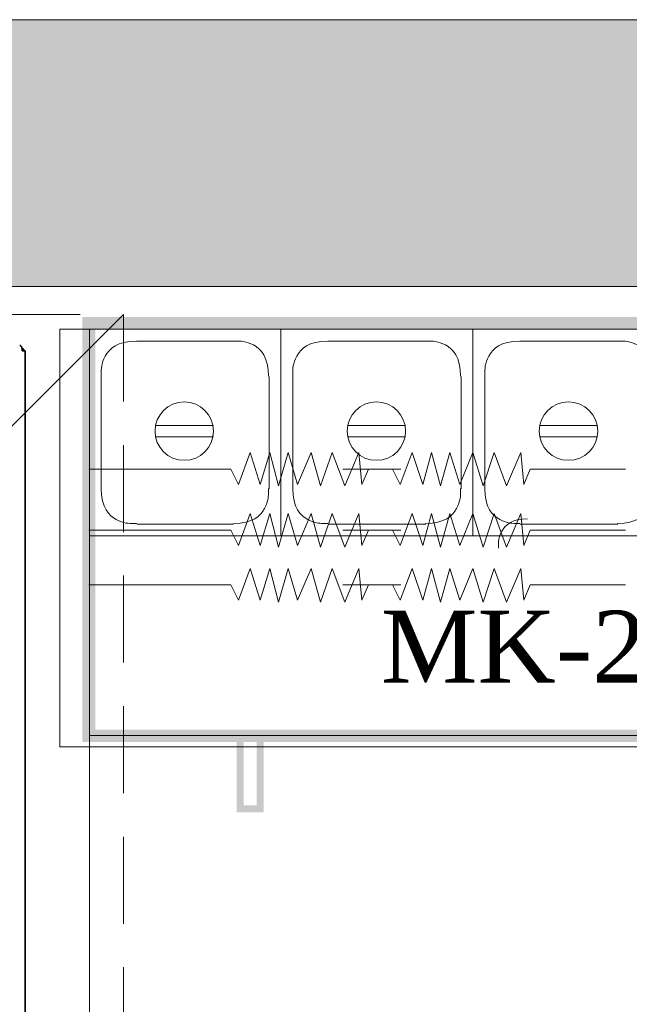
# Model space of a CAD drawing. Extents: x 3940905 to 4145695, y 925352 to 1109797.
# Tile 381 of 656: x 3983780 to 3984305, y 1101460 to 1102308. Entities that reach past the tile are written whole.
import ezdxf

# ---------------------------------------------------------------- set-up
doc = ezdxf.new("R2010")
doc.units = 0
doc.header["$LTSCALE"] = 750
doc.header["$MEASUREMENT"] = 0
doc.linetypes.add('DASHED', pattern=[0.75, 0.5, -0.25])
doc.layers.get('0').update_dxf_attribs({"linetype": 'CONTINUOUS', "lineweight": 0})
for name, color, linetype, lineweight in [('CKD Equipments', 252, 'CONTINUOUS', 0), ('HATCH', 7, 'CONTINUOUS', 0), ('wall', 7, 'CONTINUOUS', 25)]:
    doc.layers.add(name, color=color, linetype=linetype, lineweight=lineweight)
doc.layers.add('PDF_A - TEXT', color=7, linetype='CONTINUOUS')
doc.styles.add('CKD_Dimension Text', font='BOOKOS.TTF')

# ---------------------------------------------------------------- blocks, each defined once
blk = doc.blocks.new('4')
at = {"color": 1, "linetype": 'DASHED', "ltscale": 0.2, "const_width": 1}
blk.add_lwpolyline([(4049888.81, 1046868.24), (4050788.81, 1047768.24)], dxfattribs=at)
at = {"color": 1, "linetype": 'DASHED', "ltscale": 0.2}
blk.add_lwpolyline([(4049888.81, 1047768.24), (4050788.81, 1047768.24), (4050788.81, 1046868.24), (4049888.81, 1046868.24)], close=True, dxfattribs=at)

msp = doc.modelspace()

# ---------------------------------------------------------------- hatches: boundary and pattern name
at = {"layer": 'CKD Equipments', "true_color": 0xff00ff}
h = msp.add_hatch(color=6, dxfattribs=at)
h.paths.add_polyline_path([(3984607.74, 1102052.39), (3984596.54, 1101696.73), (3984607.74, 1101686.05)])
h.paths.add_polyline_path([(3984596.54, 1102041.71), (3984607.74, 1102052.39), (3984596.54, 1101696.73)])
h.paths.add_polyline_path([(3983834.34, 1102052.39), (3984596.54, 1102041.71), (3984607.74, 1102052.39)])
h.paths.add_polyline_path([(3983845.54, 1102041.71), (3983834.34, 1102052.39), (3984596.54, 1102041.71)])
h.paths.add_polyline_path([(3983834.34, 1101686.05), (3983845.54, 1102041.71), (3983834.34, 1102052.39)])
h.paths.add_polyline_path([(3983845.54, 1101696.73), (3983834.34, 1101686.05), (3983845.54, 1102041.71)])
h.paths.add_polyline_path([(3984607.74, 1101686.05), (3983845.54, 1101696.73), (3983834.34, 1101686.05)])
h.paths.add_polyline_path([(3984596.54, 1101696.73), (3984607.74, 1101686.05), (3983845.54, 1101696.73)])
h = msp.add_hatch(color=6, dxfattribs=at)
h.paths.add_polyline_path([(3983967.14, 1101625.5), (3983973.25, 1101689.1), (3983973.25, 1101631.61)])
h.paths.add_polyline_path([(3983967.14, 1101689.1), (3983967.14, 1101625.5), (3983973.25, 1101689.1)])
h = msp.add_hatch(color=6, dxfattribs=at)
h.paths.add_polyline_path([(3983990.55, 1101689.1), (3983984.44, 1101631.61), (3983984.44, 1101689.1)])
h.paths.add_polyline_path([(3983990.55, 1101625.5), (3983990.55, 1101689.1), (3983984.44, 1101631.61)])
h = msp.add_hatch(color=6, dxfattribs=at)
h.paths.add_polyline_path([(3983990.55, 1101625.5), (3983973.25, 1101631.61), (3983984.44, 1101631.61)])
h.paths.add_polyline_path([(3983967.14, 1101625.5), (3983990.55, 1101625.5), (3983973.25, 1101631.61)])
at = {"layer": 'HATCH'}
h = msp.add_hatch(color=8, dxfattribs=at)
h.dxf.hatch_style = 1
h.paths.add_polyline_path([(3989564.19, 1102308.44), (3976969.19, 1102308.44), (3976969.19, 1088263.44), (3976839.19, 1088263.44), (3976839.19, 1074300.44), (3977002.19, 1074300.44), (3977002.19, 1067776.41), (3977459.19, 1067776.41), (3977459.19, 1072350.44), (3977459.19, 1074463.44), (3977069.19, 1074463.44), (3977069.19, 1088033.46), (3977194.19, 1088033.43), (3977194.19, 1102078.44), (3989564.19, 1102078.44)])

# ---------------------------------------------------------------- linework, layer by layer
at = {"layer": 'CKD Equipments', "linetype": 'DASHED', "ltscale": 25}
for p, q in [((3985640.63, 1102041.71), (3983815.01, 1102041.71)), ((3983815.01, 1102041.71), (3983815.01, 1101681.98)), ((3983815.01, 1101681.98), (3985640.63, 1101681.98))]:
    msp.add_line(p, q, dxfattribs=at)
at = {"layer": 'CKD Equipments', "color": 252, "true_color": 0x989898}
for p, q in [((3983840.45, 1102041.71), (3985640.63, 1102041.71)), ((3983840.45, 1101341.58), (3983840.45, 1102041.71)), ((3983840.45, 1101691.65), (3985640.63, 1101691.65))]:
    msp.add_line(p, q, dxfattribs=at)
at = {"layer": 'CKD Equipments', "color": 4, "true_color": 0x00ffff}
for p, q in [((3983840.45, 1101863.63), (3983840.45, 1102041.71)), ((3983840.45, 1102041.71), (3983840.45, 1101863.63)), ((3983840.45, 1101863.63), (3983840.45, 1102041.71)), ((3983840.45, 1102041.71), (3984005.3, 1102041.71)), ((3983840.45, 1102041.71), (3983840.45, 1101863.63)), ((3983840.45, 1101863.63), (3983840.45, 1102041.71)), ((3983840.45, 1102041.71), (3983840.45, 1101863.63)), ((3984005.3, 1101863.63), (3984005.3, 1102041.71)), ((3984005.3, 1102041.71), (3984005.3, 1101863.63)), ((3984005.3, 1101863.63), (3984005.3, 1102041.71)), ((3984005.3, 1102041.71), (3984170.67, 1102041.71)), ((3984005.3, 1102041.71), (3984005.3, 1101863.63)), ((3984005.3, 1102041.71), (3984005.3, 1101863.63)), ((3984005.3, 1101863.63), (3984005.3, 1102041.71)), ((3984170.67, 1102041.71), (3984170.67, 1101863.63)), ((3984170.67, 1102041.71), (3984170.67, 1101863.63)), ((3984170.67, 1101863.63), (3984170.67, 1102041.71)), ((3984170.67, 1102041.71), (3984335.52, 1102041.71)), ((3983881.15, 1102031.53), (3983964.6, 1102031.53)), ((3984046.01, 1102031.53), (3984129.96, 1102031.53)), ((3984211.37, 1102031.53), (3984295.33, 1102031.53)), ((3983850.62, 1101904.33), (3983850.62, 1102001)), ((3983995.13, 1102001), (3983995.13, 1101904.33)), ((3984015.48, 1101904.33), (3984015.48, 1102001)), ((3984160.49, 1102001), (3984160.49, 1101904.33)), ((3984180.84, 1101904.33), (3984180.84, 1102001)), ((3983947.3, 1101958.77), (3983897.94, 1101958.77)), ((3984112.15, 1101958.77), (3984063.31, 1101958.77)), ((3984277.52, 1101958.77), (3984228.16, 1101958.77)), ((3983897.94, 1101949.11), (3983947.3, 1101949.11)), ((3984063.31, 1101949.11), (3984112.15, 1101949.11)), ((3984228.16, 1101949.11), (3984277.52, 1101949.11)), ((3983964.6, 1101873.8), (3983881.15, 1101873.8)), ((3984129.96, 1101873.8), (3984046.01, 1101873.8)), ((3984295.33, 1101873.8), (3984211.37, 1101873.8)), ((3984005.3, 1101863.63), (3983840.45, 1101863.63)), ((3984170.67, 1101863.63), (3984005.3, 1101863.63)), ((3984335.52, 1101863.63), (3984170.67, 1101863.63))]:
    msp.add_line(p, q, dxfattribs=at)
at = {"layer": 'CKD Equipments', "color": 7, "linetype": 'Continuous', "lineweight": 35}
for p, q in [((3983782.41, 1102024.77, 1431.4), (3983782.41, 1102023.02, 1431.4)), ((3983782.41, 1102023.02, 1431.4), (3983783.41, 1102023.02, 1431.4)), ((3983785.21, 1102023.02, 1431.4), (3983783.41, 1102023.02, 1431.4)), ((3983783.89, 1102023.59, 1431.4), (3983783.91, 1102023.02, 1431.4)), ((3983785.21, 1102023.02, 1431.4), (3983785.21, 1101373.62, 1431.4))]:
    msp.add_line(p, q, dxfattribs=at)
at = {"layer": 'CKD Equipments', "color": 3, "true_color": 0x00ff00}
for p, q in [((3983978.85, 1101935.37), (3983968.67, 1101907.89)), ((3983987.49, 1101907.89), (3983978.85, 1101935.37)), ((3983995.64, 1101935.37), (3983987.49, 1101907.89)), ((3984003.27, 1101906.87), (3983995.64, 1101935.37)), ((3984011.41, 1101935.37), (3984003.27, 1101906.87)), ((3984019.55, 1101907.89), (3984011.41, 1101935.37)), ((3984031.25, 1101935.37), (3984019.55, 1101907.89)), ((3984039.39, 1101906.87), (3984031.25, 1101935.37)), ((3984049.57, 1101935.37), (3984039.39, 1101906.87)), ((3984060.26, 1101906.87), (3984049.57, 1101935.37)), ((3984072.47, 1101935.37), (3984060.26, 1101906.87)), ((3984075.01, 1101907.89), (3984072.47, 1101935.37)), ((3984118.26, 1101935.37), (3984108.08, 1101907.89)), ((3984127.42, 1101907.89), (3984118.26, 1101935.37)), ((3984135.05, 1101935.37), (3984127.42, 1101907.89)), ((3984142.68, 1101906.87), (3984135.05, 1101935.37)), ((3984150.82, 1101935.37), (3984142.68, 1101906.87)), ((3984159.47, 1101907.89), (3984150.82, 1101935.37)), ((3984170.67, 1101935.37), (3984159.47, 1101907.89)), ((3984179.32, 1101906.87), (3984170.67, 1101935.37)), ((3984188.98, 1101935.37), (3984179.32, 1101906.87)), ((3984199.67, 1101906.87), (3984188.98, 1101935.37)), ((3984211.88, 1101935.37), (3984199.67, 1101906.87)), ((3984214.43, 1101907.89), (3984211.88, 1101935.37)), ((3983962.05, 1101921.12), (3983839.94, 1101921.12)), ((3983968.67, 1101907.89), (3983962.05, 1101921.12)), ((3984101.47, 1101921.12), (3984058.73, 1101921.12)), ((3984080.61, 1101921.12), (3984075.01, 1101907.89)), ((3984108.59, 1101921.12), (3984080.61, 1101921.12)), ((3984108.08, 1101907.89), (3984101.47, 1101921.12)), ((3984220.02, 1101921.12), (3984214.43, 1101907.89)), ((3984301.94, 1101921.12), (3984220.02, 1101921.12)), ((3983978.85, 1101882.96), (3983968.67, 1101855.48)), ((3983987.49, 1101855.48), (3983978.85, 1101882.96)), ((3983995.64, 1101882.96), (3983987.49, 1101855.48)), ((3984003.27, 1101853.96), (3983995.64, 1101882.96)), ((3984011.41, 1101882.96), (3984003.27, 1101853.96)), ((3984019.55, 1101855.48), (3984011.41, 1101882.96)), ((3984031.25, 1101882.96), (3984019.55, 1101855.48)), ((3984039.39, 1101853.96), (3984031.25, 1101882.96)), ((3984049.57, 1101882.96), (3984039.39, 1101853.96)), ((3984060.26, 1101853.96), (3984049.57, 1101882.96)), ((3984072.47, 1101882.96), (3984060.26, 1101853.96)), ((3984075.01, 1101855.48), (3984072.47, 1101882.96)), ((3984118.26, 1101882.96), (3984108.08, 1101855.48)), ((3984127.42, 1101855.48), (3984118.26, 1101882.96)), ((3984135.05, 1101882.96), (3984127.42, 1101855.48)), ((3984142.68, 1101853.96), (3984135.05, 1101882.96)), ((3984150.82, 1101882.96), (3984142.68, 1101853.96)), ((3984159.47, 1101855.48), (3984150.82, 1101882.96)), ((3984170.67, 1101882.96), (3984159.47, 1101855.48)), ((3984179.32, 1101853.96), (3984170.67, 1101882.96)), ((3984188.98, 1101882.96), (3984179.32, 1101853.96)), ((3984199.67, 1101853.96), (3984188.98, 1101882.96)), ((3984211.88, 1101882.96), (3984199.67, 1101853.96)), ((3984214.43, 1101855.48), (3984211.88, 1101882.96)), ((3983962.05, 1101868.71), (3983839.94, 1101868.71)), ((3983968.67, 1101855.48), (3983962.05, 1101868.71)), ((3984101.47, 1101868.71), (3984058.73, 1101868.71)), ((3984080.61, 1101868.71), (3984075.01, 1101855.48)), ((3984108.59, 1101868.71), (3984080.61, 1101868.71)), ((3984108.08, 1101855.48), (3984101.47, 1101868.71)), ((3984220.02, 1101868.71), (3984214.43, 1101855.48)), ((3984301.94, 1101868.71), (3984220.02, 1101868.71)), ((3983978.85, 1101835.64), (3983968.67, 1101808.16)), ((3983987.49, 1101808.16), (3983978.85, 1101835.64)), ((3983995.64, 1101835.64), (3983987.49, 1101808.16)), ((3984003.27, 1101806.64), (3983995.64, 1101835.64)), ((3984011.41, 1101835.64), (3984003.27, 1101806.64)), ((3984019.55, 1101808.16), (3984011.41, 1101835.64)), ((3984031.25, 1101835.64), (3984019.55, 1101808.16)), ((3984039.39, 1101806.64), (3984031.25, 1101835.64)), ((3984049.57, 1101835.64), (3984039.39, 1101806.64)), ((3984060.26, 1101806.64), (3984049.57, 1101835.64)), ((3984072.47, 1101835.64), (3984060.26, 1101806.64)), ((3984075.01, 1101808.16), (3984072.47, 1101835.64)), ((3984118.26, 1101835.64), (3984108.08, 1101808.16)), ((3984127.42, 1101808.16), (3984118.26, 1101835.64)), ((3984135.05, 1101835.64), (3984127.42, 1101808.16)), ((3984142.68, 1101806.64), (3984135.05, 1101835.64)), ((3984150.82, 1101835.64), (3984142.68, 1101806.64)), ((3984159.47, 1101808.16), (3984150.82, 1101835.64)), ((3984170.67, 1101835.64), (3984159.47, 1101808.16)), ((3984179.32, 1101806.64), (3984170.67, 1101835.64)), ((3984188.98, 1101835.64), (3984179.32, 1101806.64)), ((3984199.67, 1101806.64), (3984188.98, 1101835.64)), ((3984211.88, 1101835.64), (3984199.67, 1101806.64)), ((3984214.43, 1101808.16), (3984211.88, 1101835.64)), ((3983962.05, 1101821.39), (3983839.94, 1101821.39)), ((3983968.67, 1101808.16), (3983962.05, 1101821.39)), ((3984101.47, 1101821.39), (3984058.73, 1101821.39)), ((3984080.61, 1101821.39), (3984075.01, 1101808.16)), ((3984108.59, 1101821.39), (3984080.61, 1101821.39)), ((3984108.08, 1101808.16), (3984101.47, 1101821.39)), ((3984220.02, 1101821.39), (3984214.43, 1101808.16)), ((3984301.94, 1101821.39), (3984220.02, 1101821.39))]:
    msp.add_line(p, q, dxfattribs=at)
at = {"layer": 'CKD Equipments', "color": 4, "true_color": 0x00ffff}
for centre in [(3983922.11, 1101953.94), (3984087.48, 1101953.94), (3984252.84, 1101953.94)]:
    msp.add_circle(centre, 25.19, dxfattribs=at)
at = {"layer": 'CKD Equipments', "color": 7, "linetype": 'Continuous', "lineweight": 35}
msp.add_arc((3983779.41, 1102024.77, 1431.4), 3, 0, 24.4698, dxfattribs=at)
at = {"layer": 'CKD Equipments', "color": 7, "linetype": 'Continuous', "lineweight": 35, "extrusion": (0, 0, -1)}
msp.add_ellipse((3983781.84, 1102023.52, 1431.4), major_axis=(-2.05, 0), ratio=0.974464, start_param=1.81169, end_param=3.106686, dxfattribs=at)
at = {"layer": 'CKD Equipments', "color": 4, "true_color": 0x00ffff}
for points in [[(3983880.9, 1102031.53), (3983864.18, 1102031.53), (3983850.62, 1102017.98), (3983850.62, 1102001.26), (3983850.62, 1102001.26), (3983850.62, 1102001.26), (3983850.62, 1102001.26)], [(3983994.62, 1102001.26), (3983994.62, 1102017.98), (3983981.06, 1102031.53), (3983964.34, 1102031.53), (3983964.34, 1102031.53), (3983964.34, 1102031.53), (3983964.34, 1102031.53)], [(3984045.75, 1102031.53), (3984029.03, 1102031.53), (3984015.48, 1102017.98), (3984015.48, 1102001.26), (3984015.48, 1102001.26), (3984015.48, 1102001.26), (3984015.48, 1102001.26)], [(3984159.98, 1102001.26), (3984159.98, 1102017.98), (3984146.43, 1102031.53), (3984129.71, 1102031.53), (3984129.71, 1102031.53), (3984129.71, 1102031.53), (3984129.71, 1102031.53)], [(3984211.12, 1102031.53), (3984194.4, 1102031.53), (3984180.84, 1102017.98), (3984180.84, 1102001.26), (3984180.84, 1102001.26), (3984180.84, 1102001.26), (3984180.84, 1102001.26)], [(3984325.35, 1102001.26), (3984325.35, 1102017.98), (3984311.79, 1102031.53), (3984295.07, 1102031.53), (3984295.07, 1102031.53), (3984295.07, 1102031.53), (3984295.07, 1102031.53)], [(3983850.62, 1101904.58), (3983850.62, 1101887.86), (3983864.18, 1101874.31), (3983880.9, 1101874.31), (3983880.9, 1101874.31), (3983880.9, 1101874.31), (3983880.9, 1101874.31)], [(3983964.34, 1101874.31), (3983981.06, 1101874.31), (3983994.62, 1101887.86), (3983994.62, 1101904.58), (3983994.62, 1101904.58), (3983994.62, 1101904.58), (3983994.62, 1101904.58)], [(3984015.48, 1101904.58), (3984015.48, 1101887.86), (3984029.03, 1101874.31), (3984045.75, 1101874.31), (3984045.75, 1101874.31), (3984045.75, 1101874.31), (3984045.75, 1101874.31)], [(3984129.71, 1101874.31), (3984146.43, 1101874.31), (3984159.98, 1101887.86), (3984159.98, 1101904.58), (3984159.98, 1101904.58), (3984159.98, 1101904.58), (3984159.98, 1101904.58)], [(3984180.84, 1101904.58), (3984180.84, 1101887.86), (3984194.4, 1101874.31), (3984211.12, 1101874.31), (3984211.12, 1101874.31), (3984211.12, 1101874.31), (3984211.12, 1101874.31)], [(3984295.07, 1101874.31), (3984311.79, 1101874.31), (3984325.35, 1101887.86), (3984325.35, 1101904.58), (3984325.35, 1101904.58), (3984325.35, 1101904.58), (3984325.35, 1101904.58)]]:
    msp.add_open_spline(points, degree=3, dxfattribs=at)
at = {"layer": 'CKD Equipments', "color": 7, "linetype": 'Continuous', "lineweight": 35}
for points, knots in [([(3983780.41, 1102027.82, 1431.4), (3983780.43, 1102027.82, 1431.4), (3983780.45, 1102027.82, 1431.4), (3983780.5, 1102027.81, 1431.4), (3983780.52, 1102027.81, 1431.4), (3983780.6, 1102027.8, 1431.4), (3983780.64, 1102027.79, 1431.4), (3983780.78, 1102027.74, 1431.4), (3983780.87, 1102027.7, 1431.4), (3983780.99, 1102027.63, 1431.4), (3983781.01, 1102027.62, 1431.4), (3983781.06, 1102027.58, 1431.4), (3983781.08, 1102027.57, 1431.4), (3983781.16, 1102027.52, 1431.4), (3983781.2, 1102027.48, 1431.4), (3983781.34, 1102027.36, 1431.4), (3983781.43, 1102027.27, 1431.4), (3983781.53, 1102027.16, 1431.4)], [0, 0, 0, 0, 0.0625, 0.0625, 0.125, 0.125, 0.25, 0.25, 0.5, 0.5, 0.5625, 0.5625, 0.625, 0.625, 0.75, 0.75, 1, 1, 1, 1]), ([(3983781.53, 1102027.16, 1431.4), (3983781.6, 1102027.09, 1431.4), (3983781.66, 1102027.01, 1431.4), (3983781.75, 1102026.88, 1431.4), (3983781.78, 1102026.83, 1431.4), (3983781.83, 1102026.74, 1431.4), (3983781.86, 1102026.69, 1431.4), (3983781.93, 1102026.55, 1431.4), (3983781.98, 1102026.45, 1431.4), (3983782.03, 1102026.31, 1431.4), (3983782.04, 1102026.29, 1431.4), (3983782.06, 1102026.23, 1431.4), (3983782.09, 1102026.15, 1431.4), (3983782.12, 1102026.07, 1431.4), (3983782.14, 1102026.02, 1431.4)], [0, 0, 0, 0, 0.25, 0.25, 0.375, 0.375, 0.5, 0.5, 0.75, 0.75, 0.8125, 0.8125, 0.875, 1, 1, 1, 1])]:
    msp.add_open_spline(points, degree=3, knots=knots, dxfattribs=at)
at = {"layer": 'CKD Equipments', "color": 252, "true_color": 0x989898}
msp.add_open_spline([(3984217.73, 1101878.38), (3984203.82, 1101878.38), (3984192.55, 1101867.1), (3984192.55, 1101853.19), (3984192.55, 1101853.19), (3984192.55, 1101853.19), (3984192.55, 1101853.19)], degree=3, dxfattribs=at)
at = {"layer": 'wall', "lineweight": 0, "ltscale": 2}
msp.add_lwpolyline([(3989564.19, 1102308.44), (3976969.19, 1102308.44), (3976969.19, 1088263.44), (3976839.19, 1088263.44), (3976839.19, 1074300.44), (3977002.19, 1074300.44), (3977002.19, 1067776.41), (3977459.19, 1067776.41), (3977459.19, 1074463.44), (3977069.19, 1074463.44), (3977069.19, 1088033.46), (3977194.19, 1088033.43), (3977194.19, 1102078.44), (3989564.19, 1102078.44)], close=True, dxfattribs=at)

# ---------------------------------------------------------------- block references
msp.add_blockref('4', (-66918.91, 54286.19))

# ---------------------------------------------------------------- texts
at = {"layer": 'PDF_A - TEXT', "insert": (3984091.29, 1101799.22), "char_height": 61.963, "width": 1204.0964, "attachment_point": 1, "style": 'CKD_Dimension Text'}
msp.add_mtext('MK-27', dxfattribs=at)

doc.saveas('drawing.dxf')
